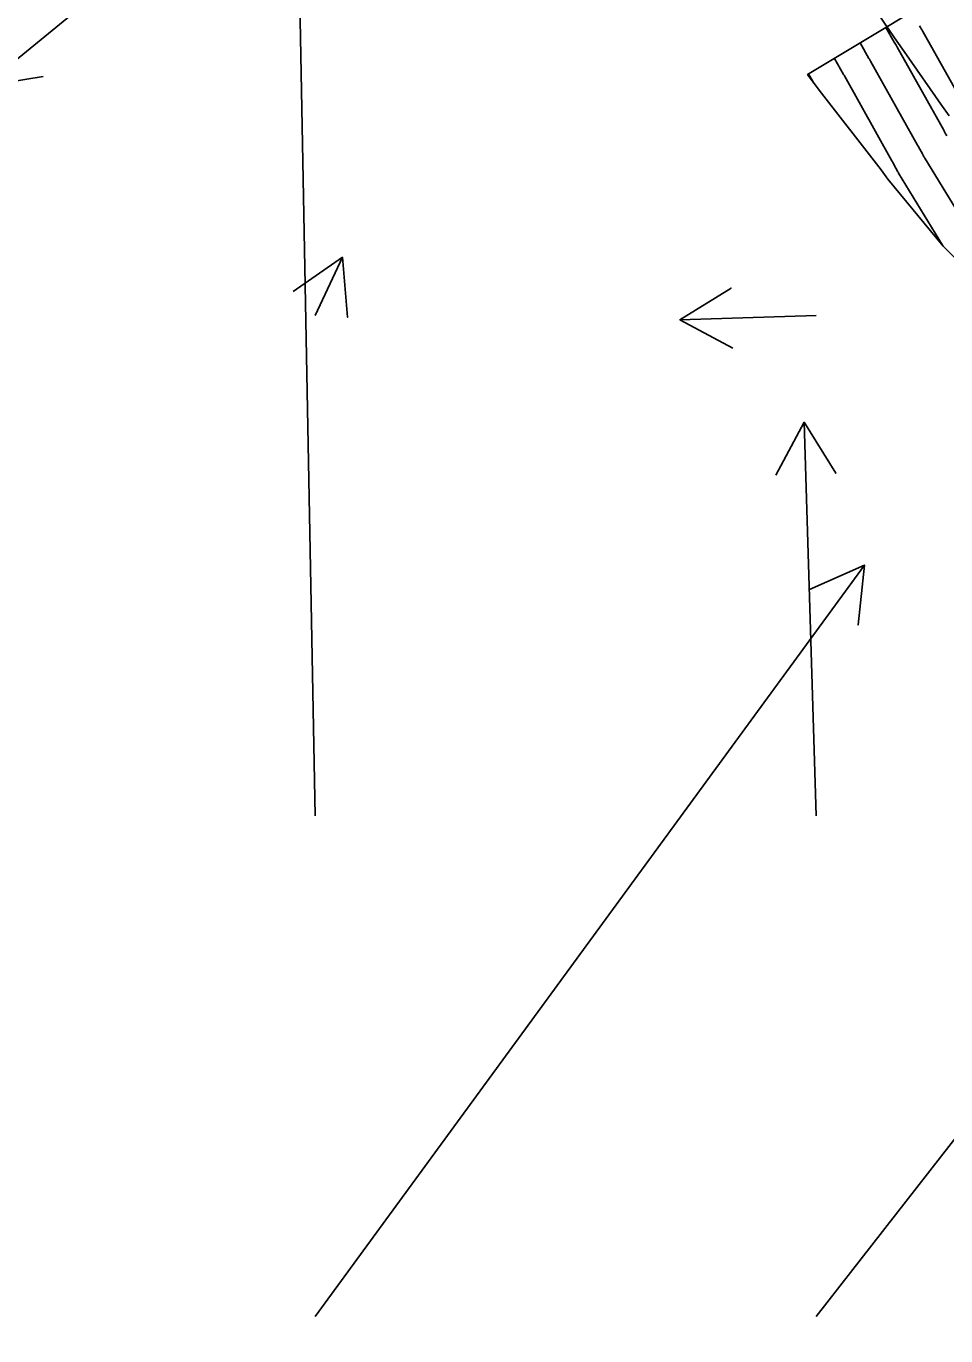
# Model space of a CAD drawing. Extents: x 954385 to 988206, y 1868364 to 1924553.
# Drawn here: x 957628.3 to 957720.1, y 1919767 to 1919897.8 of the extents above; entities that cross this region are included whole.
import ezdxf

# ---------------------------------------------------------------- set-up
doc = ezdxf.new("R2010")
doc.units = 0
for name, color, linetype in [('13', 7, 'Continuous'), ('23', 7, 'Continuous'), ('24', 7, 'Continuous'), ('26', 7, 'Continuous'), ('Default', 7, 'Continuous')]:
    doc.layers.add(name, color=color, linetype=linetype)

msp = doc.modelspace()

# ---------------------------------------------------------------- linework, layer by layer
at = {"layer": '13'}
for points in [[(957720.18, 1919886.86), (957720.02, 1919887.14), (957719.98, 1919887.21), (957719.95, 1919887.28), (957719.91, 1919887.35), (957719.87, 1919887.42), (957715.18, 1919895.8), (957715.12, 1919895.91), (957715.06, 1919896.01), (957715, 1919896.12), (957714.94, 1919896.22), (957714.1, 1919897.7)], [(957717.47, 1919897.84), (957717.55, 1919897.7), (957717.63, 1919897.56), (957717.71, 1919897.42), (957717.79, 1919897.28), (957722.47, 1919888.92)], [(957711.53, 1919896.15), (957712.41, 1919894.6), (957712.45, 1919894.53), (957712.49, 1919894.46), (957712.53, 1919894.39), (957712.57, 1919894.32), (957717.27, 1919885.92), (957717.33, 1919885.82), (957717.38, 1919885.73), (957717.43, 1919885.64), (957717.48, 1919885.55), (957717.74, 1919885.07), (957717.76, 1919885.03), (957717.78, 1919884.99), (957717.8, 1919884.96), (957717.82, 1919884.92), (957717.9, 1919884.77), (957717.92, 1919884.74), (957717.94, 1919884.7), (957717.96, 1919884.66), (957717.98, 1919884.63), (957722.17, 1919877.76)], [(957708.96, 1919894.6), (957709.88, 1919892.98), (957709.9, 1919892.95), (957709.92, 1919892.92), (957709.94, 1919892.88), (957709.96, 1919892.85), (957714.7, 1919884.37), (957714.76, 1919884.28), (957714.81, 1919884.19), (957714.86, 1919884.09), (957714.91, 1919884), (957715.3, 1919883.28), (957715.32, 1919883.24), (957715.35, 1919883.19), (957715.35, 1919883.18), (957715.36, 1919883.17), (957715.36, 1919883.16), (957715.37, 1919883.15), (957719.76, 1919875.94)], [(957706.39, 1919893.06), (957706.92, 1919892.12)]]:
    msp.add_lwpolyline(points, dxfattribs=at)
at = {"layer": '23'}
msp.add_lwpolyline([(957766.78, 1919801.61), (957764.73, 1919805.22), (957761.99, 1919810.4), (957757.31, 1919819.23), (957756.45, 1919820.84), (957753.17, 1919826.7), (957750.24, 1919831.83), (957748.34, 1919835.46), (957743.41, 1919844.14), (957743.79, 1919843.56), (957738.19, 1919851.87), (957732.58, 1919860.17), (957730.25, 1919863.76), (957727.12, 1919868.56), (957719.83, 1919875.86), (957714.3, 1919882.54), (957713.62, 1919883.47), (957707.44, 1919891.42), (957706.28, 1919892.99)], dxfattribs=at)
at = {"layer": '24'}
for points in [[(957763.21, 1919766.4), (957762.86, 1919769.16), (957761.41, 1919779.44), (957761.32, 1919786.47), (957761.61, 1919787.79), (957766.78, 1919801.61), (957764.73, 1919805.22), (957761.99, 1919810.4), (957757.31, 1919819.23), (957756.45, 1919820.84), (957753.17, 1919826.7), (957750.24, 1919831.83), (957748.34, 1919835.46), (957743.47, 1919844.04), (957738.19, 1919851.87), (957732.58, 1919860.17), (957730.25, 1919863.76), (957727.12, 1919868.56), (957719.83, 1919875.86), (957714.3, 1919882.54), (957713.62, 1919883.47), (957707.44, 1919891.42), (957706.28, 1919892.99), (957740.58, 1919913.64)], [(957720.41, 1919888.86), (957719.58, 1919890.04), (957716.15, 1919894.97), (957714.97, 1919896.65), (957712.76, 1919899.9)]]:
    msp.add_lwpolyline(points, dxfattribs=at)
at = {"layer": '26'}
for points in [[(957657.13, 1919818.93), (957655.14, 1919924.96), (957658.24, 1919919.82), (957655.14, 1919924.96), (957652.24, 1919919.71)], [(957657.13, 1919918.93), (957624.05, 1919891.83), (957626.17, 1919897.44), (957624.05, 1919891.83), (957629.97, 1919892.8)], [(957657.13, 1919868.93), (957659.85, 1919874.73), (957660.36, 1919868.75), (957659.85, 1919874.73), (957654.93, 1919871.3)], [(957707.13, 1919868.93), (957693.54, 1919868.5), (957698.64, 1919871.66), (957693.54, 1919868.5), (957698.83, 1919865.67)], [(957707.13, 1919818.93), (957705.95, 1919858.26), (957709.1, 1919853.16), (957705.95, 1919858.26), (957703.11, 1919852.98)], [(957707.13, 1919768.93), (957768.97, 1919848.2), (957768.14, 1919842.25), (957768.97, 1919848.2), (957763.4, 1919845.94)], [(957657.13, 1919768.93), (957711.96, 1919843.98), (957711.32, 1919838.01), (957711.96, 1919843.98), (957706.47, 1919841.55)]]:
    msp.add_lwpolyline(points, dxfattribs=at)
at = {"layer": 'Default'}
msp.add_arc((956871.6, 1919501.22), 996.45, 12.64806, 34.07507, dxfattribs=at)

doc.saveas('drawing.dxf')
